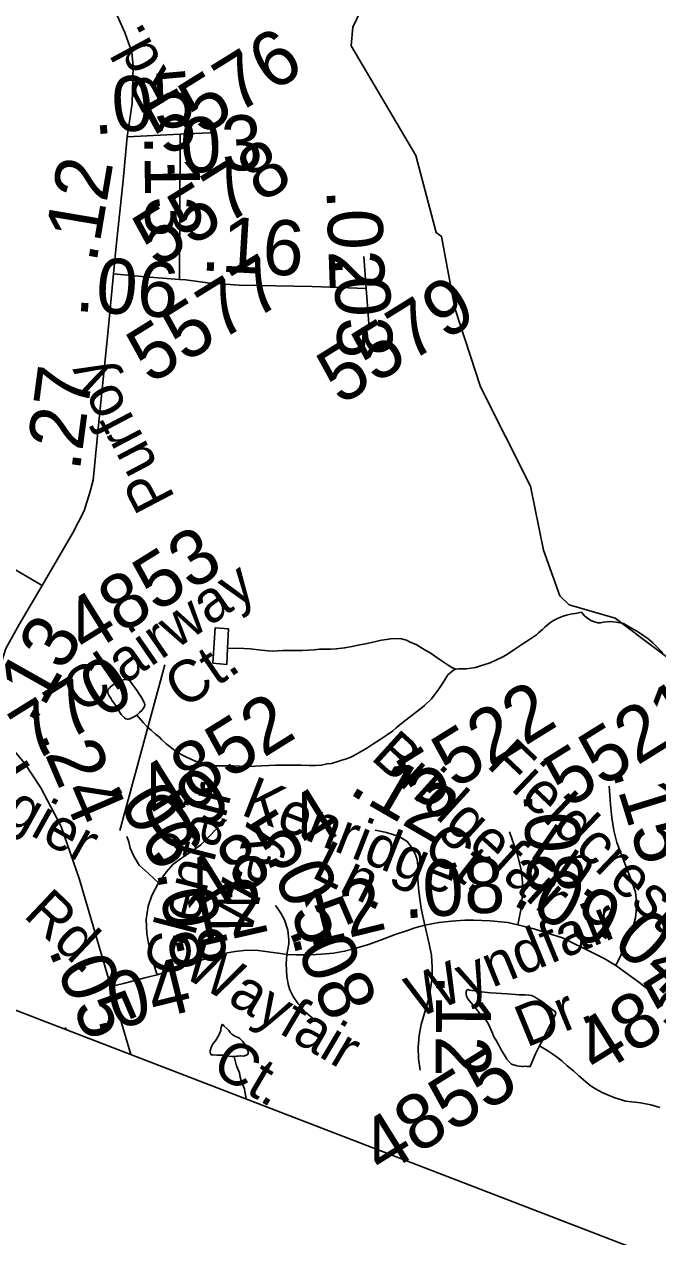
# Model space of a CAD drawing. Extents: x 2001466 to 31450019, y -30647475 to 847247.
# Drawn here: x 2066097 to 2068968, y 650626 to 656127 of the extents above; entities that cross this region are included whole.
import ezdxf

# ---------------------------------------------------------------- set-up
doc = ezdxf.new("R2010")
doc.units = 0
for name, color, linetype in [('Exist Boundary Political CountyLine', 7, 'Continuous'), ('Exist Hydrographic Creek Single Shore', 7, 'Continuous'), ('Exist Hydrographic Misc Water Feature', 7, 'Continuous'), ('Exist Road Secondary Mileage Hundredths English Label', 7, 'Continuous'), ('Exist Road Secondary Type 51 Attributed', 7, 'Continuous'), ('Exist Road Secondary Type 51 Label', 7, 'Continuous'), ('Exist Road Secondary Type 51 Number Label', 7, 'Continuous')]:
    doc.layers.add(name, color=color, linetype=linetype)

msp = doc.modelspace()

# ---------------------------------------------------------------- linework, layer by layer
at = {"layer": 'Exist Boundary Political CountyLine'}
msp.add_lwpolyline([(2025347, 667357.1), (2026293.9, 666990.5), (2073692.9, 648709.4), (2076162.7, 647794.5), (2078580.1, 646988.2), (2083338.8, 645254.9), (2086621.1, 644117.9)], dxfattribs=at)
at = {"layer": 'Exist Hydrographic Creek Single Shore'}
msp.add_lwpolyline([(2069158.8, 653143.3), (2068774.8, 653433.2), (2068566.9, 653493.3), (2068524.8, 653533.5), (2068449.8, 653741.7), (2068390.7, 654031.6), (2068164.7, 654482.4), (2068047.9, 654839.1), (2067988.8, 655165.1), (2067963.8, 655182), (2067871.9, 655531.6), (2067578.9, 656029.7), (2067586.9, 656114.8), (2067670, 656290.3), (2067662, 656447.9), (2067428, 656682.3), (2067310.9, 656756.9), (2067001.9, 657097.8), (2066968.9, 657170.7), (2066976.9, 657347.7), (2067034.9, 657513.8), (2067160, 657698.3)], dxfattribs=at)
at = {"layer": 'Exist Hydrographic Misc Water Feature'}
msp.add_line((2066282.2, 651576.1), (2066288.1, 651565.3), dxfattribs=at)
for points in [[(2068052.8, 653201.1), (2068066.7, 653203.1), (2068100.8, 653203.2), (2068120.9, 653205.2), (2068142.8, 653209.2), (2068160.8, 653215.3), (2068184.8, 653223.3), (2068204.7, 653229.3), (2068228.7, 653239.4), (2068268.7, 653259.5), (2068286.8, 653269.5), (2068320.6, 653291.5), (2068360.6, 653319.6), (2068382.5, 653333.7), (2068400.3, 653345.7), (2068418.4, 653357.7), (2068428.4, 653365.7), (2068446.5, 653381.8), (2068456.3, 653391.8), (2068468.4, 653401.8), (2068482.4, 653413.8), (2068496.3, 653421.8), (2068510.3, 653429.8), (2068524.2, 653435.9), (2068540.2, 653441.9), (2068554.3, 653446), (2068580.4, 653452), (2068594.3, 653454), (2068602.1, 653456), (2068622.2, 653460.1)], [(2068622.2, 653460.1), (2068628.2, 653452.1), (2068638.2, 653442.1), (2068650.3, 653432.1), (2068664.3, 653422.1), (2068676.3, 653418.1), (2068696.2, 653412.3), (2068708.3, 653412.3), (2068722.3, 653414.3), (2068750.4, 653418.4), (2068780.3, 653414.4), (2068812.3, 653408.5), (2068846.3, 653388.6), (2068876.3, 653372.6), (2068904.4, 653352.6), (2068924.5, 653338.7), (2068946.4, 653320.7), (2068964.4, 653302.8), (2068990.5, 653274.8)], [(2067018.9, 653297.1), (2067022.6, 653385.1), (2066962.7, 653389), (2066951, 653229), (2067015, 653223.1), (2067018.9, 653297.1)], [(2067018.9, 653297.1), (2067092.7, 653295.3), (2067120.8, 653293.3), (2067170.9, 653287.4), (2067220.9, 653283.5), (2067268.9, 653285.6), (2067302.7, 653285.6), (2067328.7, 653285.7), (2067354.8, 653285.7), (2067384.7, 653287.7), (2067410.8, 653289.8), (2067434.8, 653291.9), (2067456.7, 653291.9), (2067484.8, 653291.9), (2067510.8, 653294), (2067548.8, 653298.1), (2067582.6, 653304.1), (2067610.7, 653310.2), (2067650.7, 653318.3), (2067716.7, 653332.4), (2067738.6, 653336.4), (2067756.7, 653338.4), (2067790.7, 653340.5), (2067806.7, 653338.6), (2067828.7, 653332.6), (2067846.7, 653324.6), (2067872.8, 653312.7), (2067896.7, 653298.8), (2067916.6, 653286.8), (2067936.7, 653274.8), (2067966.9, 653254.9), (2067986.8, 653241), (2068000.7, 653231), (2068018.7, 653219), (2068034.7, 653209), (2068052.8, 653201.1)], [(2066719.7, 652882.6), (2066739.8, 652862.7), (2066757.9, 652848.7), (2066773.9, 652836.7), (2066789.9, 652824.7), (2066811.8, 652812.8), (2066829.9, 652802.9), (2066849.7, 652794.9), (2066879.7, 652780.9), (2066903.9, 652775), (2066921.9, 652771), (2066940, 652767.1), (2066961.9, 652763.1), (2066991.8, 652763.2), (2067014, 652763.2), (2067043.7, 652763.3), (2067101.8, 652759.4), (2067143.8, 652761.5), (2067171.7, 652763.5), (2067205.7, 652763.6), (2067235.9, 652765.6), (2067277.7, 652765.7), (2067311.7, 652765.8), (2067353.8, 652765.8), (2067387.8, 652763.9), (2067417.7, 652763.9), (2067443.8, 652766), (2067469.8, 652772.1), (2067489.7, 652774.1), (2067517.6, 652782.1), (2067535.6, 652788.2), (2067557.6, 652794.2), (2067579.7, 652804.3), (2067599.6, 652814.3), (2067649.4, 652842.4), (2067677.5, 652860.5), (2067709.5, 652882.5), (2067737.4, 652900.5), (2067765.3, 652920.6), (2067783.3, 652934.6), (2067821.3, 652966.7), (2067853.3, 652990.7), (2067869.1, 653002.8), (2067895.1, 653022.9), (2067911.1, 653036.9), (2067943.1, 653066.9), (2067955, 653082.9), (2067963, 653092.9), (2067975.1, 653109), (2067992.9, 653137), (2068003, 653153), (2068016.9, 653175), (2068026.7, 653185), (2068034.7, 653191), (2068042.7, 653197.1), (2068052.8, 653201.1)], [(2066607.6, 652992.4), (2066609.6, 652996.4), (2066619.5, 653004.5), (2066629.3, 653014.5), (2066635.5, 653022.4), (2066641.4, 653032.4), (2066643.5, 653040.4), (2066641.4, 653046.4), (2066639.4, 653052.4), (2066631.4, 653068.4), (2066619.3, 653086.4), (2066609.2, 653102.4), (2066597.3, 653120.4), (2066587.3, 653132.3), (2066575.4, 653148.3), (2066569.2, 653152.3), (2066559.2, 653154.2), (2066551.2, 653154.2), (2066541.3, 653152.2), (2066531.3, 653148.2), (2066517.4, 653140.2), (2066507.3, 653134.2), (2066497.3, 653128.2), (2066485.4, 653118.1), (2066481.3, 653114.1), (2066477.4, 653110.1), (2066475.3, 653104.1), (2066475.3, 653096.1), (2066477.4, 653090.1), (2066481.5, 653080.1), (2066489.5, 653070.2), (2066495.4, 653058.2), (2066503.4, 653048.2), (2066511.4, 653036.2), (2066517.4, 653026.2), (2066525.6, 653012.2), (2066535.6, 652996.3), (2066549.5, 652982.3), (2066557.5, 652976.3), (2066563.5, 652974.3), (2066569.4, 652974.3), (2066575.6, 652976.3), (2066587.5, 652982.4), (2066599.6, 652988.4), (2066607.6, 652992.4)], [(2066607.6, 652992.4), (2066637.5, 652958.4), (2066653.5, 652940.5), (2066671.8, 652924.5), (2066691.7, 652906.5), (2066709.7, 652892.6), (2066719.7, 652882.6)], [(2068431.9, 651492.1), (2068449.8, 651526.2), (2068463.7, 651556.2), (2068481.6, 651590.2), (2068503.7, 651632.3), (2068505.5, 651640.3), (2068503.7, 651648.2), (2068491.4, 651656.2), (2068473.6, 651670.2), (2068461.5, 651680.2), (2068445.5, 651692.2), (2068423.5, 651706.1), (2068409.6, 651714.1), (2068395.4, 651720.1), (2068383.5, 651722.1), (2068367.5, 651724), (2068339.4, 651723.9), (2068323.5, 651725.9), (2068285.5, 651727.9), (2068259.5, 651729.8), (2068235.5, 651731.7), (2068209.4, 651733.6), (2068183.4, 651735.6), (2068159.4, 651739.6), (2068141.6, 651741.5), (2068125.6, 651743.5), (2068115.5, 651745.5), (2068107.5, 651747.5), (2068103.4, 651745.5), (2068099.5, 651739.5), (2068099.5, 651733.5), (2068099.5, 651725.5), (2068101.4, 651717.5), (2068107.5, 651705.5), (2068113.7, 651697.6), (2068123.5, 651685.6), (2068135.6, 651671.5), (2068145.7, 651659.6), (2068161.7, 651639.6), (2068177.7, 651621.7), (2068189.8, 651607.6), (2068199.8, 651593.7), (2068207.8, 651577.7), (2068213.8, 651563.7), (2068219.9, 651549.7), (2068225.9, 651533.8), (2068233.8, 651519.8), (2068245.9, 651497.8), (2068256, 651479.8), (2068266, 651461.8), (2068277.9, 651441.9), (2068283.9, 651431.9), (2068296, 651417.9), (2068306, 651409.9), (2068314, 651406), (2068322, 651404), (2068330, 651402), (2068340.1, 651400), (2068352.2, 651398), (2068358.1, 651398), (2068368.2, 651400), (2068376.2, 651398.1), (2068384.2, 651398.1), (2068390.1, 651398.1), (2068413.9, 651456.1), (2068431.9, 651492.1)], [(2067048.2, 651443.5), (2067038.2, 651443.5), (2067024.2, 651445.5), (2067010.3, 651447.5), (2066996.2, 651449.4), (2066984.3, 651449.4), (2066970.3, 651449.4), (2066952.3, 651451.4), (2066944.3, 651451.4), (2066940.2, 651461.3), (2066940.2, 651469.3), (2066944.3, 651485.4), (2066952.1, 651501.4), (2066962.1, 651513.4), (2066968.1, 651523.4), (2066974.2, 651533.4), (2066980.2, 651543.4), (2066984.1, 651551.4), (2066988, 651561.5), (2066988, 651569.5), (2066990, 651577.4), (2066992.1, 651585.4), (2066993.9, 651589.4), (2066998, 651587.4), (2067001.9, 651583.4), (2067016, 651569.5), (2067024, 651561.5), (2067030.2, 651553.5), (2067038.2, 651545.5), (2067052.1, 651535.6), (2067066.1, 651529.6), (2067074.1, 651525.6), (2067080, 651519.6), (2067086.2, 651513.6), (2067092.1, 651505.6), (2067098.1, 651495.6), (2067102.2, 651485.6), (2067110.2, 651471.7), (2067112.2, 651465.7), (2067112.2, 651459.7), (2067108.3, 651451.7), (2067102.2, 651449.6), (2067092.3, 651445.7), (2067078.2, 651447.6), (2067066.3, 651445.5), (2067058.3, 651445.5), (2067048.2, 651443.5)], [(2068431.9, 651492.1), (2068469.9, 651470.3), (2068487.9, 651458.3), (2068508, 651444.3), (2068534, 651424.4), (2068558, 651402.4), (2068585.9, 651378.5), (2068610.1, 651356.6), (2068640.1, 651330.6), (2068662, 651312.6), (2068686.2, 651296.7), (2068716.1, 651280.7), (2068748.1, 651266.8), (2068774.2, 651256.8), (2068804.3, 651247), (2068822.1, 651240.9), (2068850.2, 651239), (2068866.2, 651237.1), (2068890.2, 651233.1), (2068936.2, 651225.2), (2068978.2, 651213.2)], [(2067048.2, 651443.5), (2067058.3, 651401.6), (2067072.4, 651369.6), (2067076.3, 651349.6), (2067080.4, 651333.6), (2067082.5, 651325.6)], [(2067082.5, 651325.6), (2067094.6, 651297.7), (2067096.4, 651285.7), (2067100.5, 651269.7), (2067103.5, 651250.8)]]:
    msp.add_lwpolyline(points, dxfattribs=at)
at = {"layer": 'Exist Road Secondary Type 51 Attributed'}
for p, q in [((2066970.5, 655636.6), (2066804.2, 655628.4)), ((2066804.2, 655628.4), (2066563.6, 655617)), ((2067636.5, 655074.4), (2067647, 654927.9)), ((2067647, 654927.9), (2067658.2, 654769.6))]:
    msp.add_line(p, q, dxfattribs=at)
for points in [[(2067040.6, 660721.7), (2066976.9, 660324.6), (2066927.3, 660052.1), (2066840.7, 659699.3), (2066737.3, 659350.7), (2066525.1, 658605), (2066413.2, 658199.3), (2066338.8, 657914.1), (2066307.1, 657715.6), (2066271.2, 657434.6), (2066250.6, 657247.6), (2066251.7, 657100.8), (2066285, 656860), (2066324, 656662.4), (2066462.8, 656292.7), (2066553.6, 656089.9), (2066584.7, 656000.2), (2066591.1, 655937.8), (2066585.8, 655767.8), (2066563.6, 655617)], [(2066563.6, 655617), (2066545.7, 655419.2), (2066513.5, 655121.3), (2066501.6, 654994.4)], [(2066804.2, 655628.4), (2066802.2, 655276.3), (2066800.2, 654969.8)], [(2066501.6, 654994.4), (2066476.5, 654724.2), (2066435.9, 654338.6), (2066409, 654058.7), (2066394.2, 654002.7), (2066368.9, 653920.3), (2066317.2, 653820), (2066178.3, 653581.2)], [(2066800.2, 654969.8), (2066645.9, 654981.4), (2066501.6, 654994.4)], [(2067647, 654927.9), (2067402, 654937.9), (2067071.5, 654943.8), (2066927, 654953.7), (2066830, 654967.6), (2066800.2, 654969.8)], [(2066178.3, 653581.2), (2066013.2, 653677.4), (2065928.7, 653729.1), (2065869.6, 653747.1), (2065814.7, 653746), (2065766.2, 653733.4), (2065726, 653704.8), (2065676.4, 653653.1), (2065660.6, 653591.8), (2065669, 653527.4), (2065699.7, 653475.6), (2065802, 653404.8)], [(2066178.3, 653581.2), (2066074.4, 653403.8), (2066013.2, 653295), (2065972.5, 653171.4), (2065941.4, 652955.9)], [(2065941.4, 652955.9), (2066013.2, 652876.7), (2066099.7, 652773.2), (2066171.5, 652663.3), (2066264.4, 652488), (2066346.7, 652247.2), (2066489.7, 651761.6)], [(2068778.1, 651856.8), (2068849.9, 652004.2), (2068867.2, 652073.5), (2068873, 652137), (2068867.2, 652189), (2068844.1, 652252.5), (2068806.5, 652350.7), (2068783.4, 652414.2), (2068768.9, 652469.1), (2068760.3, 652526.9), (2068754.5, 652587.5), (2068748.7, 652671.2)], [(2066704.7, 652232.7), (2066739.9, 652279.9), (2066771.4, 652316.3), (2066809.5, 652344.5), (2066854.3, 652374.3), (2066897.3, 652404.1), (2066940.4, 652448.8), (2066978.6, 652488.6), (2067013.4, 652518.4)], [(2067912.2, 652040.1), (2067898, 652107.9), (2067889.5, 652157.2), (2067883.8, 652208.1), (2067880.4, 652250.6), (2067882.7, 652294.8), (2067877.6, 652337.3), (2067870.8, 652359.4), (2067857.2, 652388.3), (2067831.7, 652418.8), (2067796, 652442.6), (2067738.2, 652459.6), (2067687.2, 652471.5)], [(2068334.1, 652041.7), (2068348.9, 652117.3), (2068355.4, 652179.8), (2068355.4, 652235.7), (2068348.9, 652293.2), (2068330.8, 652363.9), (2068296.2, 652464.1)], [(2066704.7, 652232.7), (2066659.5, 652274.4), (2066618.5, 652312.7), (2066593.8, 652352.3), (2066577.4, 652389.3), (2066570.5, 652418), (2066562.3, 652442.6)], [(2066698.8, 651815), (2066681.5, 651870.5), (2066667.9, 651919.5), (2066658.9, 651966.1), (2066652.9, 652002.6), (2066650.2, 652065.2), (2066658.4, 652126.5), (2066674.7, 652174.2), (2066704.7, 652232.7)], [(2067235.7, 652129.7), (2067248.5, 652113), (2067260.1, 652094.5), (2067275.8, 652064.1), (2067291.5, 652017.2), (2067296.4, 651973.2), (2067295.4, 651954.6), (2067286.9, 651906.4)], [(2067912.2, 652040.1), (2067976.2, 652051.9), (2068034, 652058.7), (2068093.5, 652062.1), (2068133.4, 652063.1), (2068209.1, 652059.8), (2068288, 652051.6), (2068334.1, 652041.7)], [(2067286.9, 651906.4), (2067329.5, 651905.4), (2067396, 651905.4), (2067444, 651908.2), (2067498, 651912.8), (2067548.5, 651921.5), (2067595.3, 651933.6), (2067656.5, 651952), (2067711.9, 651972.2), (2067777.5, 651997.2), (2067842.7, 652018.8), (2067867.9, 652027.1), (2067912.2, 652040.1)], [(2067891.6, 651381.8), (2067883.4, 651433.9), (2067882, 651486.7), (2067886.7, 651539.4), (2067895.5, 651588.8), (2067911.4, 651640.7), (2067929, 651702.4), (2067937.1, 651743.7), (2067945.9, 651799.9), (2067946.1, 651848.1), (2067942, 651903.5), (2067932.2, 651954.7), (2067912.2, 652040.1)], [(2068334.1, 652041.7), (2068406.4, 652023.7), (2068468.9, 652003.9), (2068536.4, 651982.6), (2068676.2, 651912.7), (2068725.3, 651888.8), (2068778.1, 651856.8)], [(2066698.8, 651815), (2066749.7, 651831), (2066790.5, 651846), (2066835.5, 651859.6), (2066879.1, 651874.6), (2066926.8, 651890.9), (2066966, 651903.2), (2067008.6, 651912.4), (2067052.4, 651920.5), (2067106, 651926), (2067157.2, 651924.2), (2067203.1, 651918.9), (2067257.8, 651911.8), (2067286.9, 651906.4)], [(2067286.9, 651906.4), (2067284.3, 651864.2), (2067287.8, 651806), (2067294.8, 651765.5), (2067301.3, 651746.8), (2067316.1, 651716.3), (2067337.9, 651682.4), (2067372.5, 651643.8), (2067420.1, 651605)], [(2068778.1, 651856.8), (2068881.9, 651781.1), (2068932.5, 651741.2)], [(2066489.7, 651761.6), (2066547.2, 651775.5), (2066598.5, 651788.3), (2066649.4, 651802.4), (2066698.8, 651815)], [(2066489.7, 651761.6), (2066580.7, 651452.5)]]:
    msp.add_lwpolyline(points, dxfattribs=at)
at = {"layer": 'Exist Road Secondary Type 51 Label'}
msp.add_line((2066530, 652469.8), (2066734.4, 653220.6), dxfattribs=at)

# ---------------------------------------------------------------- texts
at = {"layer": 'Exist Road Secondary Mileage Hundredths English Label'}
for s, rotation, p in [('.05', 5.1386, (2066412.4, 655626.8)), ('.03', 2.5638, (2066717, 655448.1)), ('.13', 270.7656, (2066640.9, 655624.6)), ('.12', 80.3743, (2066423.5, 655039.8)), ('.02', 271.9342, (2067466.6, 655378.7)), ('.16', 356.6388, (2066893.4, 655011.2)), ('.06', 355.7992, (2066323.3, 654827.7)), ('.03', 272.5638, (2067498.7, 655073.3)), ('.27', 82.4395, (2066348, 654095.3)), ('.13', 60.6334, (2066139.8, 652943.3)), ('.24', 293.2172, (2066151.5, 652903.3)), ('.09', 36.3426, (2066680.1, 652302.8)), ('.12', 329.9168, (2067560, 652641.1)), ('.15', 287.1975, (2068758.4, 652742.6)), ('.06', 299.3975, (2066477.4, 652676.5)), ('.08', 272.7326, (2068358.9, 652641)), ('.05', 293.2172, (2067188, 652356.1)), ('.08', 3.9153, (2067818.2, 652069.9)), ('.09', 332.9723, (2068300.4, 652136.8)), ('.08', 279.7127, (2066696.8, 652283.6)), ('.12', 12.9191, (2066762.7, 651913.4)), ('.12', 13.7951, (2067296.2, 651915.1)), ('.04', 316.832, (2068685.6, 652018)), ('.08', 293.2172, (2067293.1, 652017.8)), ('.05', 293.2172, (2066203.5, 651927.6)), ('.04', 13.7614, (2066417.2, 651544.7)), ('.12', 269.7745, (2067963.4, 651817.4))]:
    msp.add_text(s, height=250, rotation=rotation, dxfattribs=at).set_placement(p)
at = {"layer": 'Exist Road Secondary Type 51 Label'}
for s, rotation, p in [('Rd.', 118.3048, (2066809.5, 655797.6)), ('Purfoy', 117.6253, (2066783.7, 653978.6)), ('Clairway', 34.4987, (2066355.3, 652994.4)), (' Ct.', 34.4987, (2066760.3, 652976.6)), ('Bridgefair', 317.7955, (2067662.4, 652796.3)), ('Fieldcrest', 316.3695, (2068186.7, 652763)), ('Angier', 330.8939, (2065724.1, 652670.7)), ('Glenfair', 75.5061, (2066820.5, 651796.9)), ('Kenridge', 338.7075, (2067073.2, 652542.7)), (' Way', 75.5061, (2067102.5, 651912.8)), ('Ln.', 325.6656, (2068380.9, 652354.1)), ('Ct.', 322.1302, (2067892.4, 652374.9)), ('Ln.', 333.4927, (2067392.8, 652260.5)), ('Rd.', 316.6324, (2066088.3, 652080.8)), ('Wyndfair', 22.2453, (2067878, 651616.3)), ('Wayfair', 329.4834, (2066806.4, 651812.1)), (' Dr.', 22.2453, (2068307.1, 651456.8)), (' Ct.', 329.4834, (2066877, 651410.6))]:
    msp.add_text(s, height=190, rotation=rotation, dxfattribs=at).set_placement(p)
at = {"layer": 'Exist Road Secondary Type 51 Number Label'}
for s, p in [('5576', (2066744.1, 655520.9)), ('5578', (2066695.3, 655018.4)), ('5577', (2066667.9, 654491.1)), ('5579', (2067529.8, 654395.6)), ('4853', (2066379.2, 653259.8)), ('2770', (2065979, 652676)), ('5522', (2067891.9, 652555.9)), ('5521', (2068558.4, 652565.7)), ('4852', (2066707.6, 652502.5)), ('4854', (2066918.1, 652074.3)), ('4851', (2068695.1, 651353.4)), ('4855', (2067719.6, 650899.1))]:
    msp.add_text(s, height=250, rotation=31.918, dxfattribs=at).set_placement(p)

doc.saveas('drawing.dxf')
